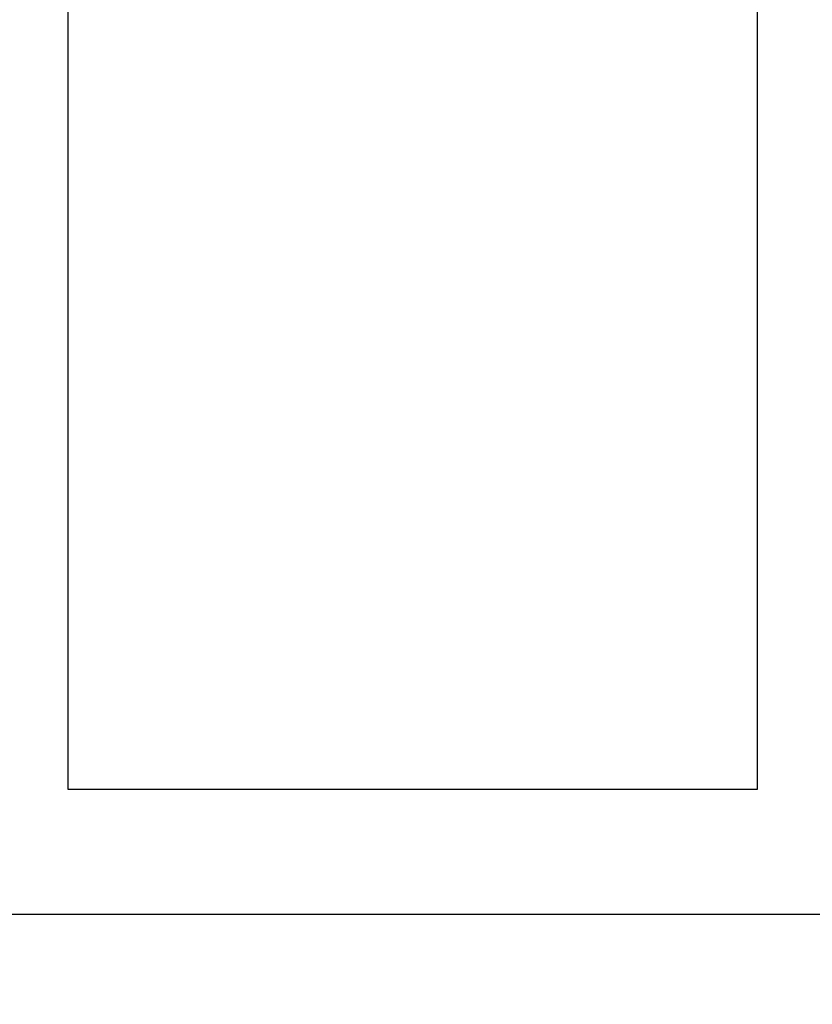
# Model space of a CAD drawing. Header units: inches. Extents: x 24 to 1128, y -94 to 748.
# Tile 413 of 573: x 577 to 628, y 458 to 521. Entities that reach past the tile are written whole.
import ezdxf

# ---------------------------------------------------------------- set-up
doc = ezdxf.new("R2010")
doc.units = ezdxf.units.IN
doc.header["$LTSCALE"] = 32
doc.header["$MEASUREMENT"] = 0
doc.layers.add('Dimension (ANSI)', color=7, linetype='Continuous', lineweight=25)
doc.layers.add('Visible (ANSI)', color=7, linetype='Continuous', lineweight=30)
doc.styles.add('Note Text (ANSI)', font='tahoma.ttf')
doc.dimstyles.new('Architectural (ANSI)', dxfattribs={"dimscale": 32, "dimtxt": 0.125, "dimasz": 0.098425, "dimexe": 0.125, "dimexo": 0.0625, "dimgap": 0.031496, "dimtad": 0, "dimtih": 1, "dimtoh": 1, "dimdec": 4, "dimrnd": 1e-08, "dimzin": 3, "dimdsep": 46, "dimlunit": 4, "dimtxsty": 'Note Text (ANSI)', "dimcen": 0.09, "dimdle": 0.393701, "dimclrd": 256, "dimclre": 256, "dimclrt": 256, "dimadec": 0, "dimazin": 3, "dimtfac": 0.96, "dimtofl": 0, "dimtmove": 0, "dimatfit": 3, "dimfxl": 1, "dimfrac": 2, "dimtolj": 1, "dimtzin": 12, "dimlwd": -1, "dimlwe": -1, "dimarcsym": 0})

# ---------------------------------------------------------------- blocks, each defined once
blk = doc.blocks.new('*D15')
at = {"layer": 'Defpoints', "color": 0, "transparency": 16777216}
for p in [(730.383, 552.029), (472.383, 538.198), (730.383, 454.747)]:
    blk.add_point(p, dxfattribs=at)
at = {"layer": 'Dimension (ANSI)', "transparency": 16777216}
for p, q in [((730.383, 550.029), (730.383, 450.747)), ((472.383, 536.198), (472.383, 450.747)), ((475.533, 454.747), (556.986, 454.747)), ((727.234, 454.747), (572.78, 454.747))]:
    blk.add_line(p, q, dxfattribs=at)
for points in [[(475.533, 455.272), (475.533, 454.222), (472.383, 454.747)], [(727.234, 455.272), (727.234, 454.222), (730.383, 454.747)]]:
    blk.add_solid(points, dxfattribs=at)
at = {"layer": 'Dimension (ANSI)', "transparency": 16777216, "insert": (557.994, 456.83), "char_height": 4, "attachment_point": 1, "style": 'Note Text (ANSI)'}
blk.add_mtext('\\A1;21\'-6"', dxfattribs=at)

msp = doc.modelspace()

# ---------------------------------------------------------------- linework, layer by layer
at = {"layer": 'Visible (ANSI)'}
for p, q in [((580.38339, 471.84902), (580.38339, 587.84902)), ((624.38339, 525.80848), (624.38339, 471.84902)), ((624.38339, 471.84902), (580.38339, 471.84902)), ((730.38339, 463.84902), (472.38339, 463.84902))]:
    msp.add_line(p, q, dxfattribs=at)

# ---------------------------------------------------------------- dimensions: what is measured, and where the dimension line sits
at = {"layer": 'Dimension (ANSI)'}
dim = msp.add_linear_dim(base=(730.38339, 454.74665), p1=(472.38339, 538.19802), p2=(730.38339, 552.02892), dimstyle='Architectural (ANSI)', override={"dimgap": 0.031496, "dimtih": 0, "dimtoh": 0, "dimdec": 4, "dimlfac": 1, "dimtol": 0, "dimlim": 0, "dimtp": 0, "dimtm": 0, "dimtdec": 2, "dimatfit": 1}, dxfattribs=at)
dim.commit()
dim.dimension.update_dxf_attribs({"geometry": '*D15', "text_midpoint": (564.88339, 454.74665), "dimtype": 160})

doc.saveas('drawing.dxf')
